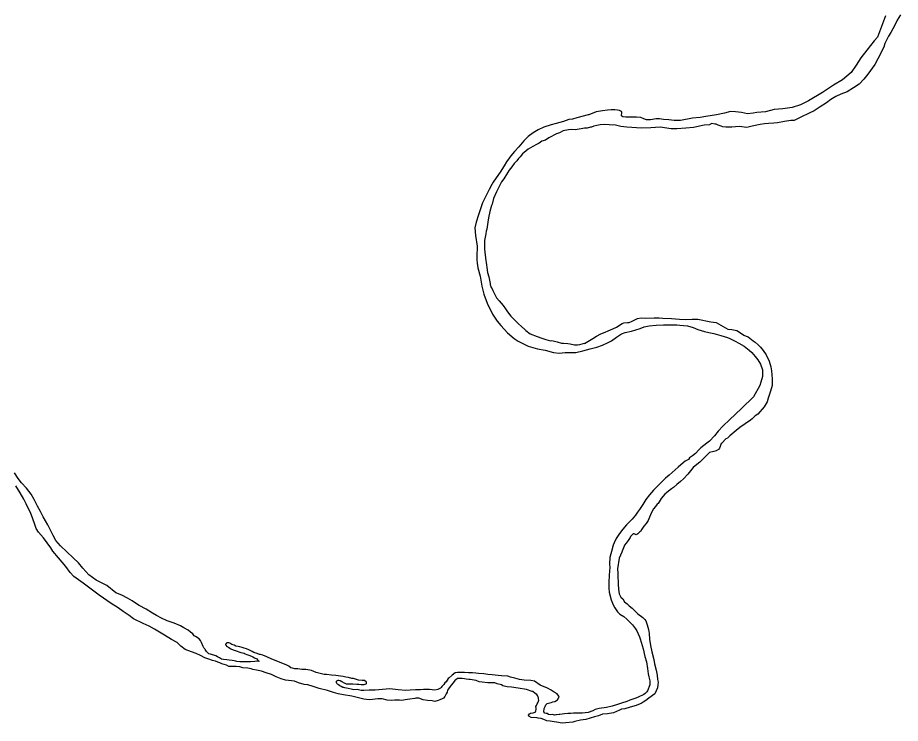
# Model space of a CAD drawing. Extents: x -83719 to 153526, y -11835 to 11446.
# Drawn here: x 14454.2 to 14656.8, y -1473.4 to -1311.4 of the extents above; entities that cross this region are included whole.
import ezdxf

# ---------------------------------------------------------------- set-up
doc = ezdxf.new("R2010")
doc.units = 0
doc.layers.add('Level 9', color=7, linetype='Continuous')

msp = doc.modelspace()

# ---------------------------------------------------------------- linework, layer by layer
at = {"layer": 'Level 9'}
for points in [[(14653.46, -1310.96), (14651.57, -1315.86), (14650.85, -1316.7), (14649.16, -1318.86), (14647.75, -1320.59), (14646.72, -1322.33), (14645.58, -1324.02), (14643.54, -1325.68), (14641.5, -1326.88), (14638.97, -1328.55), (14635.74, -1330.47), (14633.96, -1331.43), (14632.04, -1331.99), (14629.91, -1332.32), (14627.85, -1332.48), (14625.87, -1333.05), (14623.88, -1333.18), (14623.05, -1333.32), (14621.79, -1333.47), (14620.35, -1333.19), (14618.99, -1332.98), (14617.85, -1332.93), (14616.5, -1333.32), (14614.68, -1333.74), (14612.22, -1334.11), (14610.86, -1334.3), (14609.13, -1334.46), (14606.38, -1335.03), (14604.95, -1335.02), (14603.69, -1334.84), (14602.46, -1334.76), (14601.56, -1334.64), (14600.83, -1334.62), (14599.5, -1334.84), (14598.6, -1334.88), (14597.97, -1334.66), (14597.26, -1334.3), (14596.3, -1334.25), (14595.37, -1334.23), (14594.67, -1334.24), (14593.81, -1334.22), (14593.17, -1334.13), (14592.94, -1334), (14592.87, -1333.9), (14592.87, -1333.7), (14592.9, -1333.43), (14592.93, -1333.2), (14592.86, -1332.97), (14592.39, -1332.71), (14591.92, -1332.61), (14591.29, -1332.56), (14590.46, -1332.57), (14589.63, -1332.65), (14588.46, -1332.76), (14587.01, -1333.02), (14585.32, -1333.68), (14585.15, -1333.71), (14582.61, -1334.42), (14581.55, -1334.67), (14580.72, -1334.81), (14579.49, -1335.23), (14577.87, -1335.69), (14576.71, -1336), (14574.99, -1336.5), (14573.74, -1337.12), (14572.55, -1337.87), (14571.4, -1338.68), (14570.38, -1339.67), (14569.27, -1341.02), (14568.29, -1342.13), (14567.41, -1343.08), (14566.43, -1344.46), (14565.92, -1345.4), (14564.97, -1346.85), (14564.06, -1348.2), (14563.41, -1349.14), (14563.06, -1349.71), (14562.44, -1350.85), (14561.83, -1352.03), (14560.96, -1353.88), (14560.67, -1354.62), (14560, -1356.66), (14559.5, -1358.33), (14559.18, -1359.67), (14559.31, -1361.37), (14559.68, -1363.87), (14559.65, -1366.3), (14559.66, -1366.97), (14559.7, -1367.74), (14559.85, -1368.8), (14560.38, -1370.73), (14560.78, -1373.02), (14561.21, -1374.88), (14561.97, -1376.94), (14563.21, -1379.46), (14564.33, -1381.04), (14565.17, -1382.03), (14566.7, -1383.77), (14568.18, -1385.02), (14569.15, -1385.67)], [(14656.85, -1310.78), (14656.13, -1311.99), (14655.59, -1313.1), (14654.65, -1314.78), (14654.16, -1315.66), (14653.32, -1317.37), (14653.04, -1318.17), (14651.71, -1320.83), (14650.97, -1322.17), (14649.37, -1324.4), (14648.46, -1325.54), (14647.38, -1326.66), (14646.13, -1327.51), (14644.61, -1328.43), (14643.19, -1328.99), (14642.04, -1329.51), (14640.92, -1330.22)], [(14640.92, -1330.22), (14639.9, -1330.97), (14638.48, -1331.86), (14637.03, -1332.75), (14635.88, -1333.3), (14634.03, -1334.23), (14632.51, -1335.02), (14631.68, -1334.99), (14630.26, -1335.22), (14628.67, -1335.57), (14627.8, -1335.62), (14626.57, -1335.7), (14625.68, -1335.78), (14624.65, -1335.93), (14622.86, -1336.29), (14621.57, -1336.58), (14619.84, -1336.4), (14618.14, -1336.56), (14616.78, -1336.55), (14616.08, -1336.43), (14615.75, -1336.33), (14615.04, -1336.07), (14614.57, -1335.85), (14614.24, -1335.82), (14613.58, -1335.73), (14613.11, -1335.9), (14613.05, -1335.97), (14611.82, -1336.09), (14609.4, -1336.62), (14607.61, -1336.78), (14605.52, -1336.91), (14604.22, -1336.9), (14601.75, -1336.54), (14599.59, -1336.67), (14597.33, -1336.73), (14595.21, -1336.63), (14594.04, -1336.52), (14592.71, -1336.37), (14591.44, -1336.09), (14590.04, -1335.97), (14588.98, -1335.96), (14587.95, -1336.01), (14587.15, -1336.12), (14586.46, -1336.33), (14585.96, -1336.5), (14585.73, -1336.57), (14584.93, -1336.75), (14584.37, -1336.79), (14583.61, -1336.9), (14582.18, -1337.12), (14581.35, -1337.07), (14580.69, -1337.15), (14579.43, -1337.4), (14578.57, -1337.81), (14577.91, -1338.05), (14576.19, -1338.95), (14575.37, -1339.49), (14574.54, -1339.77), (14573.95, -1340.18), (14573.29, -1340.52), (14572.5, -1340.94), (14571.44, -1341.62), (14570.53, -1342.37), (14570.13, -1342.67), (14569.54, -1343.35), (14569.18, -1343.75), (14568.83, -1344.29), (14568.17, -1344.87), (14567.68, -1345.61), (14567.06, -1346.42), (14566.64, -1347.02), (14565.8, -1348.4), (14565.31, -1349.08), (14564.63, -1350.49), (14564.15, -1351.4), (14563.47, -1352.94), (14563.12, -1354.21), (14563.03, -1354.48), (14562.62, -1355.92), (14562.31, -1357.36), (14562.16, -1358.36), (14561.91, -1359.93), (14561.79, -1360.4), (14561.66, -1361.04), (14561.42, -1362.54), (14561.35, -1364.11), (14561.38, -1364.41), (14561.5, -1365.41), (14561.54, -1365.77), (14561.62, -1366.61), (14561.81, -1368.17), (14561.91, -1368.77), (14562.1, -1369.9), (14562.38, -1370.86), (14562.63, -1372.03), (14562.67, -1372.43), (14562.67, -1372.69), (14562.77, -1372.89), (14562.88, -1373.33), (14563.12, -1373.66), (14563.32, -1374.05)], [(14563.32, -1374.05), (14563.67, -1374.75), (14564.15, -1375.71), (14564.79, -1376.43), (14565.64, -1377.49), (14566.18, -1378.25), (14566.66, -1378.94), (14567.47, -1379.93), (14568.35, -1380.85), (14569.16, -1381.67), (14569.9, -1382.29), (14570.67, -1383.01), (14570.91, -1383.18), (14571.85, -1383.96), (14573.49, -1384.61), (14574.53, -1384.99), (14575.46, -1385.28), (14576.53, -1385.56), (14576.83, -1385.53), (14578.1, -1385.84), (14579.1, -1386.09), (14579.56, -1386.12), (14580.53, -1386.2), (14581.09, -1386.23), (14582.03, -1386.52), (14582.76, -1386.51), (14583.29, -1386.43), (14584.35, -1386.11), (14584.38, -1386.15), (14585.5, -1385.46), (14586.26, -1385.02), (14587.09, -1384.54), (14588.07, -1383.99), (14589.07, -1383.61), (14589.76, -1383.3), (14590.88, -1382.85), (14591.71, -1382.4), (14592.99, -1381.59), (14593.39, -1381.48), (14594.22, -1381.33), (14594.58, -1381.33), (14595.31, -1381.08), (14595.61, -1380.91), (14596.53, -1380.47), (14597.36, -1380.29), (14598.43, -1380.41), (14600.32, -1380.28), (14601.45, -1380.33), (14602.35, -1380.35), (14604.28, -1380.45), (14606.17, -1380.59), (14607.57, -1380.67), (14609.03, -1380.62), (14610.33, -1380.63), (14613.33, -1381.19), (14614.53, -1381.4), (14617.28, -1382.86), (14618.14, -1382.95), (14619.31, -1383.2), (14619.68, -1383.46), (14620.89, -1384.24), (14621.46, -1384.47), (14621.89, -1384.66), (14623.04, -1385.55), (14623.54, -1385.9), (14624.21, -1386.46), (14624.76, -1387.05), (14625.36, -1387.78), (14626.05, -1388.8), (14626.7, -1390.23), (14627.08, -1391.52), (14627.26, -1392.45), (14627.46, -1394.28), (14627.41, -1395.79), (14627.26, -1396.39), (14626.94, -1397.39), (14626.49, -1398.77), (14626.24, -1399.6), (14625.56, -1400.75), (14625.14, -1401.29), (14624.58, -1401.86), (14624.16, -1402.4), (14623.5, -1402.78), (14622.81, -1403.49), (14622.42, -1403.8), (14620.01, -1405.47), (14619.13, -1406.18), (14617.72, -1407.37), (14617.16, -1407.88), (14616.8, -1408.08), (14615.85, -1409.03), (14615.75, -1409.16), (14615.46, -1409.83), (14615.33, -1410.2), (14615.07, -1410.54), (14614.54, -1410.81), (14614.01, -1410.96), (14613.02, -1411.17), (14610.83, -1413.44), (14609.77, -1414.25), (14609.28, -1414.66)], [(14569.15, -1385.67), (14571.39, -1386.77), (14573.53, -1387.44), (14575.3, -1387.75), (14577.23, -1388.22), (14578.53, -1388.4), (14579.93, -1388.25), (14582.32, -1388.25), (14583.94, -1387.85), (14585.67, -1387.4), (14587.19, -1387.01), (14588.51, -1386.59), (14589.8, -1385.93), (14590.53, -1385.56), (14591.68, -1384.74), (14592.83, -1383.96), (14593.65, -1383.68), (14595.11, -1383.32), (14596.14, -1383.04), (14597.13, -1382.73), (14598.06, -1382.38), (14599.15, -1382.16), (14600.81, -1382), (14602.44, -1381.91), (14603.43, -1381.9), (14604.76, -1381.91), (14605.56, -1381.93), (14606.23, -1381.99), (14607.06, -1382.08), (14607.99, -1382.13), (14609.3, -1382.55), (14610.33, -1383), (14611.87, -1383.41), (14612.9, -1383.69), (14614, -1383.91), (14615.64, -1384.32), (14617.14, -1384.8), (14617.71, -1385.02), (14618.95, -1385.67), (14619.75, -1386.13), (14621.03, -1386.81), (14622.14, -1387.69), (14622.78, -1388.28), (14623.52, -1389.14), (14624.13, -1389.93), (14624.75, -1390.96), (14625.17, -1392.25), (14625.22, -1393.75), (14624.84, -1395.06), (14624.56, -1395.79), (14623.17, -1398.45), (14620.38, -1401.12), (14617.63, -1403.7), (14616.15, -1405.06), (14615.04, -1406.34), (14614.16, -1407.39), (14613.05, -1408.57), (14612.39, -1409.08), (14611.76, -1409.56), (14611.07, -1410.1), (14610.58, -1410.61), (14609.86, -1411.42), (14609.11, -1411.96), (14608.48, -1412.44), (14608.19, -1412.84), (14607.46, -1413.19), (14606.45, -1414.04), (14605.82, -1414.54), (14603.76, -1416.38), (14602.97, -1417.12), (14601.79, -1418.27), (14600.81, -1419.22), (14600.22, -1419.86), (14599.3, -1420.91), (14598.42, -1422.02), (14597.71, -1423.17), (14596.99, -1424.28), (14596.54, -1424.92), (14596.08, -1425.56), (14595.3, -1426.54), (14594.68, -1427.15), (14594.02, -1427.82), (14593.14, -1428.8), (14592.58, -1429.48), (14592.23, -1429.99), (14591.64, -1430.96), (14591.13, -1431.94), (14590.9, -1432.47), (14590.52, -1433.91), (14590.4, -1434.48), (14590.18, -1435.32), (14590.1, -1436.72), (14590.18, -1437.69), (14590.09, -1438.29), (14590.01, -1439.52), (14589.96, -1440.86), (14589.95, -1442.32), (14590.03, -1443.22), (14590.49, -1445.05), (14590.91, -1446.15), (14591.28, -1446.87)], [(14466.98, -1435.4), (14465.5, -1434.02), (14464.04, -1432.61), (14463, -1431.42), (14462.35, -1430.23), (14461.15, -1427.78), (14460.09, -1425.96), (14459.47, -1424.74), (14458.79, -1423.51), (14458.03, -1421.99), (14457.32, -1420.8), (14456.23, -1419.42), (14455.08, -1418.13), (14454.34, -1417.18), (14453.49, -1415.89)], [(14609.28, -1414.66), (14608.08, -1416.21), (14607.06, -1417.26), (14606.37, -1417.84), (14605.52, -1418.55), (14604.8, -1419.2), (14604.34, -1419.57), (14603.65, -1420.08), (14603.15, -1420.49), (14602.76, -1420.79), (14601.98, -1421.74), (14601.29, -1422.92), (14601.06, -1423.09), (14600.64, -1423.56), (14600.22, -1424.1), (14599.89, -1424.64), (14599.51, -1425.54), (14599.28, -1426.05), (14598.93, -1426.79), (14598.47, -1427.46), (14597.98, -1428.1), (14597.49, -1428.77), (14597.17, -1429.31), (14596.94, -1429.48), (14596.61, -1429.85), (14596.38, -1429.99), (14596.18, -1430.13), (14595.78, -1429.9), (14595.55, -1429.87), (14594.93, -1430.51), (14594.83, -1430.68), (14594.34, -1431.39), (14593.89, -1432), (14593.53, -1432.47), (14593.43, -1432.67), (14592.98, -1433.84), (14592.89, -1434.11), (14592.28, -1435.45), (14591.95, -1437.89), (14591.96, -1438.89), (14591.98, -1439.93), (14592.06, -1440.76), (14592.07, -1441.39), (14592.12, -1442.56), (14592.33, -1443.62), (14592.71, -1444.42), (14593.11, -1444.81), (14593.52, -1445.44), (14594.16, -1445.93), (14594.63, -1446.36), (14595.27, -1446.95), (14595.95, -1447.64), (14596.56, -1448.26), (14596.89, -1448.46), (14597.46, -1448.88), (14597.77, -1449.08), (14598.17, -1449.51), (14598.41, -1449.8), (14598.76, -1450.73), (14599, -1451.8), (14599.15, -1452.73), (14599.27, -1454.06), (14599.49, -1455.52), (14599.81, -1456.99), (14600.24, -1458.68), (14600.45, -1459.74), (14600.78, -1461.17), (14601.03, -1462.34), (14601.11, -1463.27), (14601.22, -1463.9), (14601.19, -1464.5), (14601.1, -1465.2), (14600.46, -1466.58), (14599.11, -1467.6), (14598.45, -1468.14), (14597.83, -1468.52), (14597.33, -1468.79), (14597.14, -1468.9), (14596.18, -1469.28), (14594.79, -1469.63), (14593.63, -1470.02), (14592.8, -1470.13), (14592.37, -1470.33), (14591.02, -1470.92), (14589.62, -1471.18), (14588.49, -1471.23), (14587.54, -1471.67), (14586.64, -1471.89), (14585.68, -1472.2), (14584.62, -1472.48), (14583.4, -1472.6), (14582.1, -1472.95), (14581.67, -1473.09), (14580.08, -1473.22), (14579.18, -1473.36), (14577.92, -1473.12), (14577.38, -1472.99), (14576.48, -1472.9), (14575.68, -1472.75), (14574.98, -1472.46), (14574.38, -1472.23)], [(14512.49, -1462.17), (14511.26, -1461.76), (14510.22, -1461.41), (14509.02, -1461.19), (14508.19, -1461), (14507.79, -1460.84), (14507.05, -1460.69), (14505.89, -1460.6), (14505.22, -1460.38), (14504.36, -1460.33), (14503.39, -1460.34), (14502.69, -1460.28), (14502.16, -1460.03), (14501.59, -1459.83), (14501.12, -1459.71), (14500.65, -1459.48), (14500.18, -1459.29), (14499.62, -1459.13), (14498.92, -1458.91), (14498.11, -1458.65), (14497.18, -1458.36), (14496.17, -1457.81), (14495.17, -1457.33), (14494.1, -1456.98), (14492.66, -1456.4), (14491.69, -1455.68), (14490.84, -1454.82), (14489.57, -1454.11), (14487.92, -1453.1), (14486.78, -1452.41), (14485.64, -1451.73), (14484.4, -1451.08), (14483, -1450.44), (14480.79, -1449.4), (14479.78, -1448.65), (14478.47, -1447.73), (14477.29, -1446.89), (14475.68, -1445.84), (14472.96, -1443.95), (14469.23, -1441.23), (14467.08, -1439.63), (14466.26, -1438.71), (14465.31, -1437.39), (14463.62, -1435.41), (14462.33, -1433.87), (14461.86, -1433.11), (14460.13, -1430.8), (14459.04, -1429.51), (14458.47, -1428.62), (14458.15, -1427.72), (14457.67, -1426.46), (14457.18, -1425), (14456.63, -1423.95), (14456.15, -1422.99), (14455.67, -1421.93), (14454.79, -1420.44), (14453.83, -1418.88)], [(14508.09, -1456.9), (14507.29, -1456.51), (14506.75, -1456.26), (14506.25, -1456.1), (14505.75, -1455.97), (14505.25, -1455.84), (14504.85, -1455.75), (14504.32, -1455.62), (14503.95, -1455.43), (14503.41, -1455.24), (14502.91, -1454.98), (14502.68, -1454.88), (14502.48, -1454.85), (14502.21, -1454.89), (14502.15, -1454.99), (14502.08, -1455.06), (14502.05, -1455.09), (14501.98, -1455.16), (14501.95, -1455.23), (14501.92, -1455.26), (14502.02, -1455.46), (14502.22, -1455.69), (14502.59, -1455.88), (14502.9, -1456.11), (14503.13, -1456.24), (14503.67, -1456.47), (14504.17, -1456.63), (14504.63, -1456.79), (14504.97, -1456.92), (14505.47, -1457.11), (14506.2, -1457.23), (14506.47, -1457.39), (14506.84, -1457.59), (14507.31, -1457.75), (14507.91, -1457.91), (14508.24, -1458.1), (14508.58, -1458.33), (14508.75, -1458.39), (14509.05, -1458.52), (14509.29, -1458.79), (14509.35, -1458.82), (14509.45, -1458.98), (14509.66, -1459.11), (14509.62, -1459.18), (14509.09, -1459.09), (14508.66, -1459.16), (14507.7, -1459.21), (14507, -1459.22), (14506.27, -1459.23), (14505.9, -1459.24), (14505.24, -1459.21), (14504.54, -1459.19), (14504.27, -1459.13), (14503.9, -1459.03), (14503.44, -1458.91), (14502.77, -1458.85), (14502.2, -1458.79), (14501.44, -1458.7), (14501.04, -1458.61), (14500.54, -1458.31), (14500.13, -1458.09), (14499.7, -1457.89), (14499.26, -1457.73), (14498.96, -1457.67), (14498.46, -1457.48), (14498.09, -1457.38), (14497.79, -1457.12), (14497.59, -1456.89), (14497.28, -1456.43), (14497.15, -1456.3), (14496.94, -1456), (14496.77, -1455.7), (14496.43, -1454.84), (14496.22, -1454.38), (14495.88, -1453.98), (14495.01, -1453.43), (14494.77, -1453.26), (14494.43, -1452.8), (14493.86, -1452.41), (14493.33, -1451.98), (14492.39, -1451.43), (14491.61, -1450.98), (14490.14, -1450.4), (14489.48, -1450.17), (14488.54, -1449.85), (14487.23, -1449.21), (14486.13, -1448.62), (14485.19, -1448.04), (14483.71, -1447.16), (14482.1, -1446.28), (14481.3, -1445.76), (14480.52, -1445.27), (14479.42, -1444.65), (14478.15, -1443.97), (14476.77, -1443.39), (14474.69, -1441.75), (14472.28, -1440.52), (14470.59, -1439.25), (14469.17, -1437.73), (14468.16, -1436.55), (14466.98, -1435.4)], [(14591.28, -1446.87), (14591.93, -1447.76), (14592.47, -1448.29), (14593.38, -1448.84), (14594.05, -1449.47), (14594.32, -1449.66), (14594.79, -1450.19), (14595.36, -1450.72), (14596.04, -1451.67), (14596.32, -1452.14), (14596.94, -1453.53), (14597.11, -1453.96), (14597.84, -1456.28), (14598.23, -1458.01), (14598.55, -1459.27), (14598.84, -1460.77), (14598.99, -1462.03), (14599.1, -1462.7), (14599.21, -1463.03), (14599.35, -1463.63), (14599.36, -1464.23), (14599.36, -1464.5), (14598.79, -1465.87), (14598.62, -1466.14), (14598.3, -1466.48), (14597.93, -1466.72), (14596.65, -1467.37), (14596.12, -1467.55), (14594.76, -1468.03), (14594.04, -1468.38), (14592.84, -1468.76), (14591.95, -1469.01), (14590.73, -1469.39), (14589.37, -1469.71), (14587.68, -1469.97), (14586.82, -1470.18), (14586.29, -1470.49), (14585.16, -1470.84), (14583.8, -1471.03), (14583.67, -1471.03), (14582.71, -1471.04), (14582.24, -1471.05), (14581.84, -1471.06), (14581.21, -1471.13), (14580.51, -1471.14), (14579.72, -1471.19), (14579.19, -1471.26), (14578.69, -1471.3), (14578.56, -1471.34), (14577.93, -1471.41), (14577.76, -1471.42), (14577.46, -1471.45), (14576.99, -1471.36), (14576.56, -1471.4), (14576.06, -1471.31), (14575.79, -1471.11), (14575.53, -1471.08), (14575.26, -1471.02), (14575.02, -1470.69), (14575.08, -1469.99), (14575.34, -1469.49), (14575.5, -1469.12), (14575.66, -1468.88), (14575.79, -1468.84), (14576.06, -1468.74), (14576.72, -1468.56), (14577.08, -1468.46), (14577.55, -1468.32), (14577.88, -1468.15), (14578.11, -1467.98), (14578.3, -1467.77), (14578.4, -1467.61), (14578.53, -1467.37), (14578.46, -1467.14), (14578.05, -1466.58), (14577.38, -1466.19), (14576.68, -1465.76), (14575.87, -1465.28), (14574.13, -1464.6), (14572.89, -1463.72), (14572.05, -1463.53), (14570.53, -1463.49), (14569.42, -1463.27), (14568.36, -1462.99), (14567.39, -1462.73), (14566.72, -1462.51), (14565.26, -1462.43), (14564.49, -1462.38), (14563.13, -1462.23), (14562.13, -1462.14), (14561.23, -1462.02), (14560.03, -1461.91), (14559.36, -1461.85), (14558.6, -1461.79), (14557.73, -1461.74), (14556.77, -1461.69), (14555.94, -1461.7), (14555.7, -1461.7), (14555.17, -1461.71), (14554.64, -1461.79), (14553.98, -1462.3)], [(14553.98, -1462.3), (14553.3, -1462.94), (14553.07, -1463.11), (14552.55, -1463.85), (14552.28, -1464.06), (14552.02, -1464.43), (14551.63, -1464.87), (14551.43, -1465.14), (14551.27, -1465.27), (14550.97, -1465.48), (14550.68, -1465.61), (14550.01, -1465.72), (14548.78, -1465.57), (14547.35, -1465.6), (14546.66, -1465.67), (14545.53, -1465.69), (14544.33, -1465.74), (14543.33, -1465.79), (14541.54, -1465.71), (14539.64, -1465.41), (14537.98, -1465.57), (14536.32, -1465.76), (14534.89, -1465.78), (14533.66, -1465.86), (14533.09, -1465.81), (14532.19, -1465.62), (14531.4, -1465.66), (14530.76, -1465.51), (14530.06, -1465.38), (14529.36, -1465.19), (14529.06, -1465.16), (14528.83, -1465.1), (14528.46, -1464.91), (14528.19, -1464.78), (14527.86, -1464.55), (14527.79, -1464.48), (14527.62, -1464.35), (14527.48, -1464.19), (14527.38, -1463.96), (14527.44, -1463.69), (14527.48, -1463.65), (14527.57, -1463.52), (14527.77, -1463.48), (14527.94, -1463.48), (14528.27, -1463.54), (14528.61, -1463.74), (14528.78, -1463.83), (14528.91, -1463.97), (14529.15, -1464.1), (14529.61, -1464.26), (14529.85, -1464.29), (14529.91, -1464.32), (14531.18, -1464.27), (14532.08, -1464.35), (14532.27, -1464.35), (14532.54, -1464.41), (14533.07, -1464.47), (14533.51, -1464.43), (14533.8, -1464.43), (14533.97, -1464.39), (14534.2, -1464.32), (14534.23, -1464.29), (14534.3, -1464.22), (14534.33, -1464.12), (14534.33, -1463.92), (14533.82, -1463.53), (14533.33, -1463.5), (14532.49, -1463.45), (14531.32, -1463.1), (14530.92, -1463.04), (14530.19, -1462.88), (14529.59, -1462.76), (14528.96, -1462.63), (14528.32, -1462.54), (14527.29, -1462.39), (14526.23, -1462.27), (14525.13, -1462.19), (14524.59, -1462.13), (14523.66, -1461.91), (14522.73, -1461.66), (14521.69, -1461.24), (14521.32, -1461.14), (14520.39, -1460.99), (14520.09, -1460.99), (14519.49, -1460.97), (14518.56, -1460.88), (14517.83, -1460.83), (14517.33, -1460.7), (14516.96, -1460.64), (14516.49, -1460.25), (14515.82, -1459.92), (14515.22, -1459.7), (14514.35, -1459.31), (14512.54, -1458.6), (14511.4, -1458.09), (14510.5, -1457.73), (14509.97, -1457.58), (14509.77, -1457.55), (14509.2, -1457.35), (14508.43, -1457.1), (14508.09, -1456.9)], [(14574.38, -1472.23), (14573.71, -1472.18), (14573.48, -1472.08), (14572.08, -1472.03), (14571.55, -1471.68), (14571.51, -1471.51), (14571.74, -1471.21), (14571.97, -1471), (14572.57, -1470.93), (14572.76, -1470.89), (14573.03, -1470.82), (14573.09, -1470.72), (14573.19, -1470.52), (14573.22, -1470.15), (14573.21, -1469.85), (14573.14, -1469.52), (14573.34, -1469.28), (14573.47, -1468.91), (14573.66, -1468.68), (14573.82, -1468.31), (14573.85, -1468.01), (14573.81, -1467.74), (14573.81, -1467.54), (14573.71, -1467.37), (14573.54, -1467.01), (14573.37, -1466.78), (14573.03, -1466.48), (14572.46, -1466.03), (14572.33, -1466.06), (14571.02, -1465.61), (14569.09, -1465.31), (14567.56, -1465.06), (14566.56, -1464.98), (14565.56, -1464.73), (14565.29, -1464.53), (14564.32, -1464.28), (14563.79, -1464.05), (14562.62, -1464.1), (14562.12, -1464.04), (14560.86, -1463.9), (14560.19, -1463.81), (14559.49, -1463.55), (14559.02, -1463.46), (14558.12, -1463.3), (14557.79, -1463.27), (14557.19, -1463.25), (14556.82, -1463.15), (14556.26, -1463.1), (14555.66, -1463.07), (14555.16, -1463.08), (14554.77, -1463.35), (14554.6, -1463.55), (14554.18, -1464.09), (14553.75, -1464.63), (14553.53, -1464.9), (14553.13, -1465.44), (14552.91, -1465.78), (14552.78, -1466.18), (14552.59, -1466.59), (14552.49, -1466.75), (14552.3, -1467.22), (14552, -1467.56), (14551.94, -1467.6), (14551.64, -1467.73), (14551.14, -1467.94), (14550.78, -1468.11), (14549.95, -1468.36), (14549.39, -1468.2), (14548.29, -1468.12), (14547.29, -1468), (14546.35, -1467.58), (14545.65, -1467.59), (14545.36, -1467.66), (14544.23, -1467.84), (14543.2, -1467.99), (14542.44, -1468.1), (14541.9, -1468.08), (14540.84, -1468.06), (14540.04, -1468.1), (14539.05, -1468.02), (14537.88, -1467.77), (14536.91, -1467.75), (14535.65, -1467.87), (14534.92, -1467.95), (14533.69, -1467.8), (14532.49, -1467.48), (14530.92, -1467.1), (14529.02, -1466.8), (14527.79, -1466.58), (14526.69, -1466.27), (14525.31, -1465.79), (14523.45, -1465.38), (14522.08, -1464.93), (14520.81, -1464.55), (14520.01, -1464.46), (14518.71, -1464.08), (14517.74, -1463.66), (14515.74, -1463.43), (14514.7, -1463.14), (14513.6, -1462.69), (14512.49, -1462.17)]]:
    msp.add_lwpolyline(points, dxfattribs=at)

doc.saveas('drawing.dxf')
